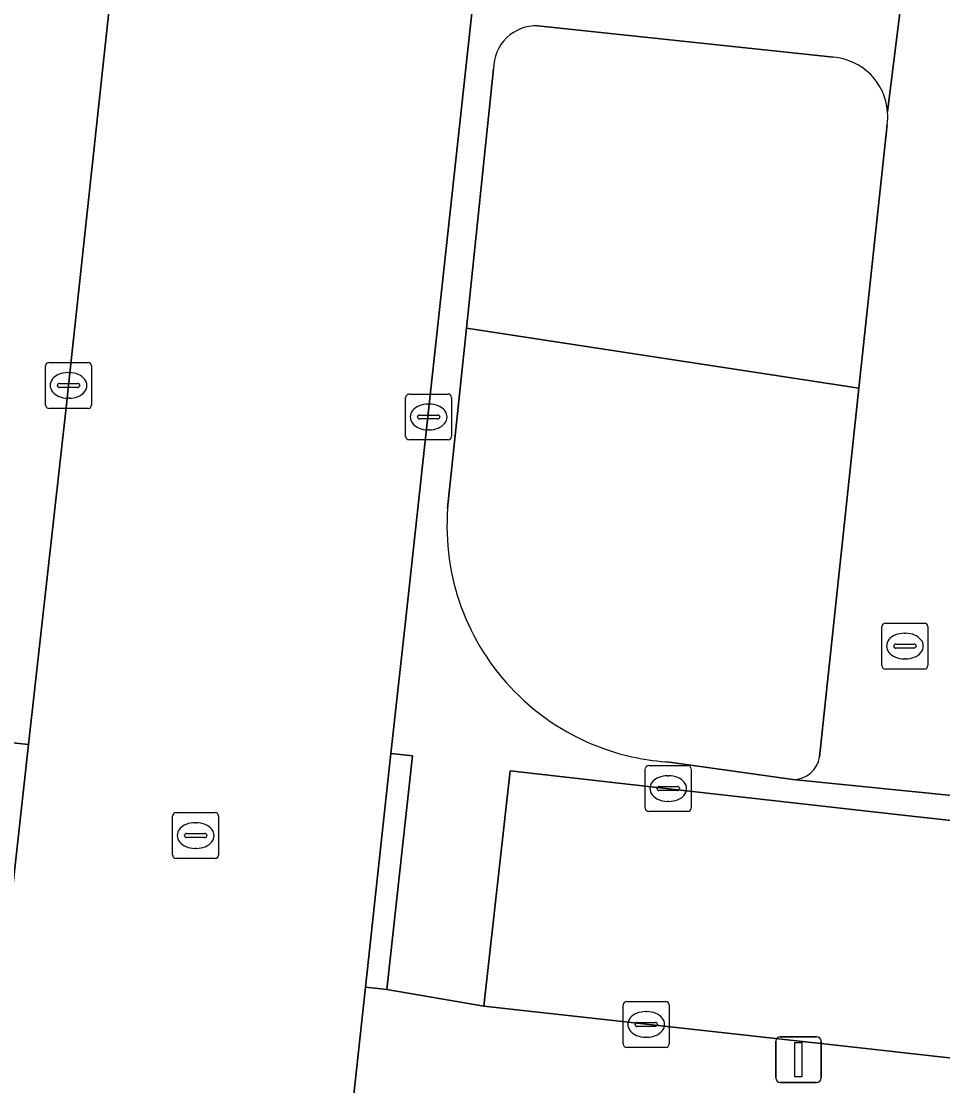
# Model space of a CAD drawing. Extents: x 161928 to 163071, y 386474 to 387428.
# Drawn here: x 162531.23 to 162551.31, y 387008.47 to 387031.66 of the extents above; entities that cross this region are included whole.
import ezdxf

# ---------------------------------------------------------------- set-up
doc = ezdxf.new("R2010")
doc.units = 0
for name, color, linetype in [('IMGEO_Brandkraan', 7, 'Continuous'), ('IMGEO_Groenvoorziening', 7, 'Continuous'), ('IMGEO_Kolk', 7, 'Continuous'), ('IMGEO_Lichtmast', 7, 'Continuous'), ('IMGEO_Rijbaan_lokaal_gesloten', 7, 'Continuous'), ('IMGEO_Rijbaan_lokaal_open', 7, 'Continuous'), ('IMGEO_Rioolput', 7, 'Continuous'), ('IMGEO_Voetpad_open', 7, 'Continuous')]:
    doc.layers.add(name, color=color, linetype=linetype)

msp = doc.modelspace()

# ---------------------------------------------------------------- linework, layer by layer
at = {"layer": 'IMGEO_Brandkraan'}
for p, q in [((162549.99, 387017.622), (162549.99, 387018.474)), ((162550.065, 387018.548), (162550.917, 387018.548)), ((162550.991, 387018.474), (162550.991, 387017.622)), ((162550.478, 387018.328), (162550.503, 387018.328)), ((162550.249, 387018.042), (162550.249, 387018.054)), ((162550.687, 387018.005), (162550.289, 387018.005)), ((162550.292, 387018.091), (162550.69, 387018.091)), ((162550.733, 387018.054), (162550.733, 387018.042)), ((162550.501, 387017.768), (162550.476, 387017.768)), ((162550.917, 387017.548), (162550.065, 387017.548))]:
    msp.add_line(p, q, dxfattribs=at)
for points in [[(162549.99, 387017.622), (162549.99, 387018.474)], [(162550.065, 387018.548), (162550.917, 387018.548)], [(162550.991, 387018.474), (162550.991, 387017.622)], [(162550.917, 387017.548), (162550.065, 387017.548)]]:
    msp.add_lwpolyline(points, dxfattribs=at)
for centre, radius, start, end in [((162550.067, 387018.472), 0.0765, 91.552, 178.448), ((162550.067, 387018.472), 0.0765, 91.552, 178.448), ((162550.915, 387018.472), 0.0765, 1.552, 88.448), ((162550.915, 387018.472), 0.0765, 1.552, 88.448), ((162550.289, 387018.051), 0.0403, 85.8775, 175.7526), ((162550.286, 387018.041), 0.0366, 178.938, 274.7102), ((162550.69, 387018.048), 0.043, 264.8664, 352.4533), ((162550.694, 387018.053), 0.0386, 1.7309, 96.639), ((162550.067, 387017.624), 0.0765, 181.552, 268.448), ((162550.067, 387017.624), 0.0765, 181.552, 268.448), ((162550.915, 387017.624), 0.0765, 271.552, 358.448), ((162550.915, 387017.624), 0.0765, 271.552, 358.448)]:
    msp.add_arc(centre, radius, start, end, dxfattribs=at)
for centre, major_axis, ratio, start_param, end_param in [((162550.477, 387018.048), (-0.387, 0.002), 0.722429, 4.712389, 7.853982), ((162550.502, 387018.048), (-0.39, 0.002), 0.717154, 1.570796, 4.712389)]:
    msp.add_ellipse(centre, major_axis=major_axis, ratio=ratio, start_param=start_param, end_param=end_param, dxfattribs=at)
at = {"layer": 'IMGEO_Groenvoorziening'}
for points in [[(162548.935, 387030.88), (162542.492, 387031.565)], [(162541.524, 387030.627), (162540.931, 387024.975), (162549.487, 387023.666), (162550.102, 387029.407)], [(162548.629, 387015.637), (162549.487, 387023.666), (162540.931, 387024.975), (162540.523, 387021.052)], [(162545.358, 387015.522), (162548.051, 387015.139)]]:
    msp.add_lwpolyline(points, dxfattribs=at)
for centre, radius, start, end in [((162542.455, 387030.634), 0.931, 87.7453, 180.4512), ((162548.83, 387029.598), 1.286, 4.0543, 85.3169), ((162548.791, 387029.599), 1.325, 351.6542, 3.8782), ((162545.656, 387020.664), 5.148, 175.6752, 224.4591), ((162545.672, 387020.681), 5.171, 224.4785, 250.2243), ((162545.658, 387020.658), 5.144, 250.2783, 266.6572), ((162548.053, 387015.721), 0.582, 269.7752, 351.7207)]:
    msp.add_arc(centre, radius, start, end, dxfattribs=at)
at = {"layer": 'IMGEO_Kolk'}
for p, q in [((162531.759, 387023.302), (162531.759, 387024.154)), ((162531.834, 387024.228), (162532.686, 387024.228)), ((162532.76, 387024.154), (162532.76, 387023.302)), ((162532.247, 387024.008), (162532.272, 387024.008)), ((162532.018, 387023.722), (162532.018, 387023.734)), ((162532.456, 387023.685), (162532.058, 387023.685)), ((162532.061, 387023.771), (162532.459, 387023.771)), ((162532.502, 387023.734), (162532.502, 387023.722)), ((162532.27, 387023.448), (162532.245, 387023.448)), ((162539.608, 387022.615), (162539.608, 387023.467)), ((162539.683, 387023.541), (162540.535, 387023.541)), ((162540.609, 387023.467), (162540.609, 387022.615)), ((162532.686, 387023.228), (162531.834, 387023.228)), ((162540.096, 387023.321), (162540.121, 387023.321)), ((162539.867, 387023.035), (162539.867, 387023.047)), ((162540.305, 387022.998), (162539.907, 387022.998)), ((162539.91, 387023.084), (162540.308, 387023.084)), ((162540.351, 387023.047), (162540.351, 387023.035)), ((162540.119, 387022.761), (162540.094, 387022.761)), ((162540.535, 387022.541), (162539.683, 387022.541)), ((162544.831, 387014.518), (162544.831, 387015.37)), ((162544.906, 387015.444), (162545.758, 387015.444)), ((162545.832, 387015.37), (162545.832, 387014.518)), ((162545.319, 387015.224), (162545.344, 387015.224)), ((162545.09, 387014.938), (162545.09, 387014.95)), ((162545.528, 387014.901), (162545.13, 387014.901)), ((162545.133, 387014.987), (162545.531, 387014.987)), ((162545.574, 387014.95), (162545.574, 387014.938)), ((162545.342, 387014.664), (162545.317, 387014.664)), ((162545.758, 387014.444), (162544.906, 387014.444)), ((162544.351, 387009.378), (162544.351, 387010.23)), ((162544.426, 387010.304), (162545.278, 387010.304)), ((162545.352, 387010.23), (162545.352, 387009.378)), ((162544.839, 387010.084), (162544.864, 387010.084)), ((162544.61, 387009.798), (162544.61, 387009.81)), ((162545.048, 387009.761), (162544.65, 387009.761)), ((162544.653, 387009.847), (162545.051, 387009.847)), ((162545.094, 387009.81), (162545.094, 387009.798)), ((162544.862, 387009.524), (162544.837, 387009.524)), ((162545.278, 387009.304), (162544.426, 387009.304))]:
    msp.add_line(p, q, dxfattribs=at)
for points in [[(162531.759, 387023.302), (162531.759, 387024.154)], [(162531.834, 387024.228), (162532.686, 387024.228)], [(162532.76, 387024.154), (162532.76, 387023.302)], [(162539.608, 387022.615), (162539.608, 387023.467)], [(162539.683, 387023.541), (162540.535, 387023.541)], [(162540.609, 387023.467), (162540.609, 387022.615)], [(162532.686, 387023.228), (162531.834, 387023.228)], [(162540.535, 387022.541), (162539.683, 387022.541)], [(162544.831, 387014.518), (162544.831, 387015.37)], [(162544.906, 387015.444), (162545.758, 387015.444)], [(162545.832, 387015.37), (162545.832, 387014.518)], [(162545.758, 387014.444), (162544.906, 387014.444)], [(162544.351, 387009.378), (162544.351, 387010.23)], [(162544.426, 387010.304), (162545.278, 387010.304)], [(162545.352, 387010.23), (162545.352, 387009.378)], [(162545.278, 387009.304), (162544.426, 387009.304)]]:
    msp.add_lwpolyline(points, dxfattribs=at)
for centre, radius, start, end in [((162531.836, 387024.152), 0.0765, 91.552, 178.448), ((162531.836, 387024.152), 0.0765, 91.552, 178.448), ((162532.684, 387024.152), 0.0765, 1.552, 88.448), ((162532.684, 387024.152), 0.0765, 1.552, 88.448), ((162532.058, 387023.731), 0.0403, 85.8775, 175.7526), ((162532.055, 387023.721), 0.0366, 178.938, 274.7102), ((162532.459, 387023.728), 0.043, 264.8664, 352.4533), ((162532.463, 387023.733), 0.0386, 1.7309, 96.639), ((162539.685, 387023.465), 0.0765, 91.552, 178.448), ((162539.685, 387023.465), 0.0765, 91.552, 178.448), ((162540.533, 387023.465), 0.0765, 1.552, 88.448), ((162540.533, 387023.465), 0.0765, 1.552, 88.448), ((162531.836, 387023.304), 0.0765, 181.552, 268.448), ((162531.836, 387023.304), 0.0765, 181.552, 268.448), ((162532.684, 387023.304), 0.0765, 271.552, 358.448), ((162532.684, 387023.304), 0.0765, 271.552, 358.448), ((162539.907, 387023.044), 0.0403, 85.8775, 175.7526), ((162539.904, 387023.034), 0.0366, 178.938, 274.7102), ((162540.308, 387023.041), 0.043, 264.8664, 352.4533), ((162540.312, 387023.046), 0.0386, 1.7309, 96.639), ((162539.685, 387022.617), 0.0765, 181.552, 268.448), ((162539.685, 387022.617), 0.0765, 181.552, 268.448), ((162540.533, 387022.617), 0.0765, 271.552, 358.448), ((162540.533, 387022.617), 0.0765, 271.552, 358.448), ((162544.908, 387015.368), 0.0765, 91.552, 178.448), ((162544.908, 387015.368), 0.0765, 91.552, 178.448), ((162545.756, 387015.368), 0.0765, 1.552, 88.448), ((162545.756, 387015.368), 0.0765, 1.552, 88.448), ((162545.13, 387014.947), 0.0403, 85.8775, 175.7526), ((162545.127, 387014.937), 0.0366, 178.938, 274.7102), ((162545.531, 387014.944), 0.043, 264.8664, 352.4533), ((162545.535, 387014.949), 0.0386, 1.7309, 96.639), ((162544.908, 387014.52), 0.0765, 181.552, 268.448), ((162544.908, 387014.52), 0.0765, 181.552, 268.448), ((162545.756, 387014.52), 0.0765, 271.552, 358.448), ((162545.756, 387014.52), 0.0765, 271.552, 358.448), ((162544.428, 387010.228), 0.0765, 91.552, 178.448), ((162544.428, 387010.228), 0.0765, 91.552, 178.448), ((162545.276, 387010.228), 0.0765, 1.552, 88.448), ((162545.276, 387010.228), 0.0765, 1.552, 88.448), ((162544.65, 387009.807), 0.0403, 85.8775, 175.7526), ((162544.647, 387009.797), 0.0366, 178.938, 274.7102), ((162545.051, 387009.804), 0.043, 264.8664, 352.4533), ((162545.055, 387009.809), 0.0386, 1.7309, 96.639), ((162544.428, 387009.38), 0.0765, 181.552, 268.448), ((162544.428, 387009.38), 0.0765, 181.552, 268.448), ((162545.276, 387009.38), 0.0765, 271.552, 358.448), ((162545.276, 387009.38), 0.0765, 271.552, 358.448)]:
    msp.add_arc(centre, radius, start, end, dxfattribs=at)
for centre, major_axis, ratio, start_param, end_param in [((162532.246, 387023.728), (-0.387, 0.002), 0.722429, 4.712389, 7.853982), ((162532.271, 387023.728), (-0.39, 0.002), 0.717154, 1.570796, 4.712389), ((162540.095, 387023.041), (-0.387, 0.002), 0.722429, 4.712389, 7.853982), ((162540.12, 387023.041), (-0.39, 0.002), 0.717154, 1.570796, 4.712389), ((162545.318, 387014.944), (-0.387, 0.002), 0.722429, 4.712389, 7.853982), ((162545.343, 387014.944), (-0.39, 0.002), 0.717154, 1.570796, 4.712389), ((162544.838, 387009.804), (-0.387, 0.002), 0.722429, 4.712389, 7.853982), ((162544.863, 387009.804), (-0.39, 0.002), 0.717154, 1.570796, 4.712389)]:
    msp.add_ellipse(centre, major_axis=major_axis, ratio=ratio, start_param=start_param, end_param=end_param, dxfattribs=at)
at = {"layer": 'IMGEO_Lichtmast'}
for p, q in [((162547.774, 387009.537), (162548.564, 387009.537)), ((162548.564, 387009.537), (162547.774, 387009.537)), ((162547.674, 387008.637), (162547.674, 387009.437)), ((162547.674, 387009.437), (162547.674, 387008.637)), ((162548.664, 387009.437), (162548.664, 387008.637)), ((162548.664, 387008.637), (162548.664, 387009.437)), ((162548.564, 387008.537), (162547.774, 387008.537)), ((162547.774, 387008.537), (162548.564, 387008.537))]:
    msp.add_line(p, q, dxfattribs=at)
msp.add_lwpolyline([(162548.094, 387009.412), (162548.244, 387009.412), (162548.244, 387008.662), (162548.094, 387008.662), (162548.094, 387009.412)], dxfattribs=at)
for centre, start, end in [((162547.774, 387009.437), 90, 180), ((162547.774, 387009.437), 90, 180), ((162548.564, 387009.437), 0, 90), ((162548.564, 387009.437), 360, 90), ((162547.774, 387008.637), 180, 270), ((162547.774, 387008.637), 180, 270), ((162548.564, 387008.637), 270, 0), ((162548.564, 387008.637), 270, 0)]:
    msp.add_arc(centre, 0.1, start, end, dxfattribs=at)
at = {"layer": 'IMGEO_Rijbaan_lokaal_gesloten'}
msp.add_lwpolyline([(162541.338, 387107.851), (162532.261, 387023.724), (162532.215, 387023.314), (162531.39, 387015.902), (162530.416, 387007.151), (162529.62, 387000), (162525.313, 386962.232), (162524.951, 386959.154), (162532.885, 386958.197), (162533.035, 386959.573), (162533.13, 386960.419), (162537.575, 387000), (162538.733, 387010.616), (162539.288, 387015.706), (162539.602, 387018.583), (162549.1, 387105.67)], dxfattribs=at)
at = {"layer": 'IMGEO_Rijbaan_lokaal_open'}
msp.add_lwpolyline([(162586.93, 387010.267), (162575.866, 387011.509), (162552.821, 387014.097), (162551.43, 387014.253), (162550.446, 387014.364), (162545.276, 387014.948), (162541.883, 387015.332), (162541.312, 387010.204), (162549.901, 387009.247), (162555.079, 387008.67), (162578.771, 387006.029), (162578.955, 387006.018), (162579.136, 387005.989), (162607.537, 387002.918)], dxfattribs=at)
at = {"layer": 'IMGEO_Rioolput'}
for p, q in [((162534.604, 387014.42), (162535.456, 387014.42)), ((162534.529, 387013.494), (162534.529, 387014.346)), ((162535.017, 387014.2), (162535.042, 387014.2)), ((162535.53, 387014.346), (162535.53, 387013.494)), ((162534.831, 387013.963), (162535.229, 387013.963)), ((162534.788, 387013.914), (162534.788, 387013.926)), ((162535.226, 387013.877), (162534.828, 387013.877)), ((162535.272, 387013.926), (162535.272, 387013.914)), ((162535.04, 387013.64), (162535.015, 387013.64)), ((162535.456, 387013.42), (162534.604, 387013.42))]:
    msp.add_line(p, q, dxfattribs=at)
for points in [[(162534.604, 387014.42), (162535.456, 387014.42)], [(162534.529, 387013.494), (162534.529, 387014.346)], [(162535.53, 387014.346), (162535.53, 387013.494)], [(162535.456, 387013.42), (162534.604, 387013.42)]]:
    msp.add_lwpolyline(points, dxfattribs=at)
for centre, radius, start, end in [((162534.606, 387014.344), 0.0765, 91.552, 178.448), ((162534.606, 387014.344), 0.0765, 91.552, 178.448), ((162535.454, 387014.344), 0.0765, 1.552, 88.448), ((162535.454, 387014.344), 0.0765, 1.552, 88.448), ((162534.828, 387013.923), 0.0403, 85.8775, 175.7526), ((162535.233, 387013.925), 0.0386, 1.7309, 96.639), ((162534.825, 387013.913), 0.0366, 178.938, 274.7102), ((162535.229, 387013.92), 0.043, 264.8664, 352.4533), ((162534.606, 387013.496), 0.0765, 181.552, 268.448), ((162534.606, 387013.496), 0.0765, 181.552, 268.448), ((162535.454, 387013.496), 0.0765, 271.552, 358.448), ((162535.454, 387013.496), 0.0765, 271.552, 358.448)]:
    msp.add_arc(centre, radius, start, end, dxfattribs=at)
for centre, major_axis, ratio, start_param, end_param in [((162535.016, 387013.92), (-0.387, 0.002), 0.722429, 4.712389, 7.853982), ((162535.041, 387013.92), (-0.39, 0.002), 0.717154, 1.570796, 4.712389)]:
    msp.add_ellipse(centre, major_axis=major_axis, ratio=ratio, start_param=start_param, end_param=end_param, dxfattribs=at)
at = {"layer": 'IMGEO_Voetpad_open'}
for points in [[(162538.421, 387109.335), (162534.438, 387073.55), (162534.426, 387073.465), (162534.38, 387073.242), (162533.801, 387067.802), (162528.967, 387023.369), (162528.024, 387014.699), (162528.32, 387014.811), (162527.635, 387008.619), (162527.128, 387004.825), (162526.593, 387000), (162522.034, 386958.859), (162524.951, 386959.154), (162525.313, 386962.232), (162529.62, 387000), (162530.416, 387007.151), (162529.925, 387007.205), (162530.906, 387015.956), (162531.39, 387015.902), (162532.215, 387023.314), (162532.261, 387023.724), (162541.338, 387107.851)], [(162547.748, 387087.701), (162549.802, 387105.695), (162549.111, 387105.73), (162549.1, 387105.67), (162539.602, 387018.583), (162539.288, 387015.706), (162539.759, 387015.655), (162539.197, 387010.566), (162541.312, 387010.204), (162541.883, 387015.332), (162545.276, 387014.948), (162550.446, 387014.364), (162551.43, 387014.253), (162552.821, 387014.097), (162552.886, 387014.657), (162548.051, 387015.139), (162545.358, 387015.522)], [(162550.113, 387029.689), (162550.639, 387033.951)], [(162550.639, 387033.951), (162550.113, 387029.689)], [(162542.492, 387031.565), (162548.935, 387030.88)], [(162540.523, 387021.052), (162540.931, 387024.975), (162541.524, 387030.627)], [(162550.102, 387029.407), (162549.487, 387023.666), (162548.629, 387015.637)], [(162548.051, 387015.139), (162552.886, 387014.657)], [(162578.771, 387006.029), (162555.079, 387008.67), (162549.901, 387009.247), (162541.312, 387010.204), (162539.197, 387010.566), (162538.733, 387010.616), (162537.575, 387000)]]:
    msp.add_lwpolyline(points, dxfattribs=at)
for points in [[(162530.416, 387007.151), (162531.39, 387015.902), (162530.906, 387015.956), (162529.925, 387007.205)], [(162538.733, 387010.616), (162539.197, 387010.566), (162539.759, 387015.655), (162539.288, 387015.706)]]:
    msp.add_lwpolyline(points, close=True, dxfattribs=at)
for centre, radius, start, end in [((162542.455, 387030.634), 0.931, 87.7453, 180.4512), ((162548.83, 387029.598), 1.286, 4.0543, 85.3169), ((162548.791, 387029.599), 1.325, 351.6542, 3.8782), ((162545.656, 387020.664), 5.148, 175.6752, 224.4591), ((162545.672, 387020.681), 5.171, 224.4785, 250.2243), ((162545.658, 387020.658), 5.144, 250.2783, 266.6572), ((162548.053, 387015.721), 0.582, 269.7752, 351.7207)]:
    msp.add_arc(centre, radius, start, end, dxfattribs=at)

doc.saveas('drawing.dxf')
